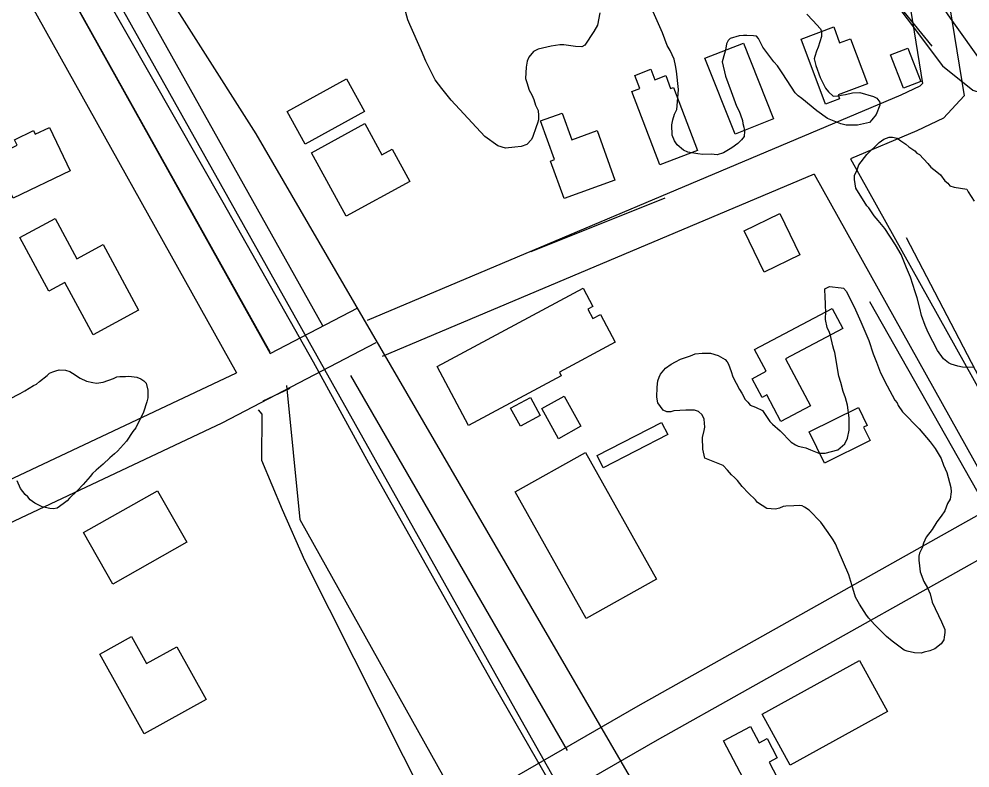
# Model space of a CAD drawing. Extents: x 3187622 to 3225504, y 800805 to 826213.
# Drawn here: x 3198915 to 3199645, y 813444 to 814019 of the extents above; entities that cross this region are included whole.
import ezdxf

# ---------------------------------------------------------------- set-up
doc = ezdxf.new("R2010")
doc.units = 0
for name, color, linetype in [('V-BLDG-OTLN', 7, 'Continuous'), ('V-LEVE-TOET', 7, 'Continuous'), ('V-RAIL-TRAK', 7, 'Continuous'), ('V-ROAD-CNTR', 7, 'Continuous'), ('V-SITE-VEGE', 7, 'Continuous'), ('V-TOPO-SHOR', 7, 'Continuous')]:
    doc.layers.add(name, color=color, linetype=linetype)

msp = doc.modelspace()

# ---------------------------------------------------------------- linework, layer by layer
at = {"layer": 'V-BLDG-OTLN'}
for points in [[(3199540.41, 814012.74), (3199545, 814000.47), (3199553.37, 814003.6), (3199566.27, 813969.17), (3199543.84, 813960.76), (3199545, 813957.66), (3199534.05, 813953.56), (3199515.39, 814003.36)], [(3199471.16, 814000.43), (3199494.3, 813942.16), (3199464.69, 813930.4), (3199441.55, 813988.67)], [(3199594.1, 813965.64), (3199584.16, 813991.23), (3199597.48, 813996.4), (3199607.41, 813970.8)], [(3199406.98, 813906.88), (3199385.5, 813963.22), (3199391.56, 813965.52), (3199387.73, 813975.57), (3199399.99, 813980.24), (3199403.04, 813972.25), (3199411.4, 813975.43), (3199415.17, 813965.55), (3199417.31, 813966.36), (3199435.8, 813917.85)], [(3199134.47, 813922.76), (3199120.7, 813947.79), (3199166.31, 813972.88), (3199180.08, 813947.85)], [(3199331.91, 813946.62), (3199339.29, 813926.19), (3199358.71, 813933.21), (3199372.43, 813895.2), (3199333.4, 813881.11), (3199323.03, 813909.82), (3199325.99, 813910.89), (3199315.25, 813940.61)], [(3198938.19, 813935.64), (3198954.14, 813902.38), (3198910.28, 813881.36), (3198903.6, 813895.29), (3198895.07, 813891.2), (3198890.23, 813901.3), (3198898, 813905.03), (3198894.25, 813912.86), (3198913.27, 813921.97), (3198911.28, 813926.11), (3198925.92, 813933.13), (3198927.23, 813930.39)], [(3199166.01, 813867.35), (3199139.31, 813916.14), (3199180.23, 813938.53), (3199193.4, 813914.48), (3199201.34, 813918.82), (3199214.87, 813894.09)], [(3199471.6, 813856.33), (3199499.15, 813869.64), (3199514.53, 813837.81), (3199486.97, 813824.5)], [(3198915.33, 813851.16), (3198942.56, 813865.78), (3198959.18, 813834.82), (3198979.43, 813845.69), (3199006.54, 813795.21), (3198971.59, 813776.43), (3198950.05, 813816.54), (3198937.53, 813809.82)], [(3199259.98, 813706.86), (3199235.77, 813752.17), (3199348.02, 813812.11), (3199355.48, 813798.14), (3199351.68, 813796.1), (3199355.55, 813788.85), (3199361.26, 813791.9), (3199372.6, 813770.66), (3199329.72, 813747.76), (3199331.24, 813744.92)], [(3199479.69, 813764.99), (3199539.26, 813796.64), (3199547.39, 813781.33), (3199503.47, 813758), (3199522.67, 813721.85), (3199499.89, 813709.75), (3199489.01, 813730.23), (3199485.51, 813728.37), (3199477.89, 813742.71), (3199488.52, 813748.36)], [(3199316.15, 813719.8), (3199333.38, 813729.33), (3199346.2, 813706.14), (3199328.98, 813696.61)], [(3199299.78, 813706.28), (3199292.27, 813720.07), (3199307.47, 813728.34), (3199314.98, 813714.55)], [(3199521.51, 813701.81), (3199559.41, 813720.6), (3199566.23, 813706.84), (3199563.27, 813705.38), (3199568.32, 813695.2), (3199533.38, 813677.87)], [(3199363.43, 813674.33), (3199358.68, 813683.62), (3199408.26, 813709.02), (3199413.02, 813699.73)], [(3199350.39, 813558.56), (3199295.83, 813655.72), (3199349.69, 813685.96), (3199404.25, 813588.8)], [(3199043.5, 813617.14), (3198986.67, 813584.9), (3198964.22, 813624.48), (3199021.04, 813656.72)], [(3198976.82, 813531.3), (3199001.22, 813544.83), (3199012.77, 813524.02), (3199035.92, 813536.86), (3199058.35, 813496.42), (3199010.8, 813470.05)], [(3199507.09, 813445.96), (3199485.45, 813485.19), (3199560.18, 813526.41), (3199581.82, 813487.17)], [(3199476.17, 813425.7), (3199455.69, 813464.77), (3199476.61, 813475.73), (3199483.18, 813463.2), (3199489.2, 813466.35), (3199496.98, 813451.52), (3199490.85, 813448.31), (3199496.99, 813436.61)]]:
    msp.add_lwpolyline(points, close=True, dxfattribs=at)
at = {"layer": 'V-LEVE-TOET'}
msp.add_lwpolyline([(3200148.12, 813368.79), (3200039.26, 813496.19), (3199924.83, 813638.17), (3199832.86, 813756.96), (3199766.51, 813839.01), (3199730.03, 813885.55), (3199683.56, 813944.62), (3199630.07, 814019.44), (3199594.18, 814071.33), (3199539.57, 814138.53), (3199455.9, 814240.74), (3199362.16, 814351.77), (3199254.25, 814478.5), (3199155.04, 814600.68), (3199098.41, 814681.08), (3199038.46, 814774.71), (3198954.23, 814915.13)], dxfattribs=at)
at = {"layer": 'V-RAIL-TRAK'}
msp.add_lwpolyline([(3198855.38, 814257.78), (3198922.64, 814139.83), (3198960.22, 814073.14), (3199071.15, 813878.29), (3199140.69, 813755.55), (3199183.27, 813678.09), (3199279.59, 813506.79), (3199322.55, 813432.02), (3199377.85, 813332.96), (3199379.65, 813329.83), (3199419.43, 813260.71), (3199526.09, 813071.7), (3199646.24, 812858.06), (3199796.04, 812592.94), (3199928.12, 812359.08), (3200053.82, 812135.49), (3200181.4, 811909.93), (3200278.5, 811734.69)], dxfattribs=at)
at = {"layer": 'V-ROAD-CNTR'}
for points in [[(3196713.68, 817771.96), (3197033.37, 817369.56), (3197518.56, 816706.43), (3197696.12, 816440.38), (3197786.96, 816304.82), (3197929.45, 816035.02), (3198117.23, 815720.41), (3198405.45, 815172.43), (3198695.32, 814623.59), (3198961.87, 814142.68), (3199096.57, 813930.65)], [(3199548.75, 814280.12), (3199567.84, 814159.4), (3199573.98, 814126.96), (3199587.46, 814089.85), (3199594.17, 814058.28), (3199608.57, 813969.44), (3199606.61, 813967.33), (3199592.09, 813960.39), (3199182.1, 813787.41)], [(3199587.38, 814227.9), (3199597.41, 814164.53), (3199603.01, 814134.92), (3199616.37, 814098.12), (3199623.66, 814063.8), (3199640.53, 813959.79), (3199624.72, 813942.74), (3199604.4, 813933.02), (3199553.34, 813911.48)], [(3198978.12, 814149.25), (3199496.02, 814120.76), (3199515.58, 814116.06), (3199526.99, 814109.86), (3199541.12, 814098.06), (3199569.66, 814055.24), (3199623.93, 813982.79), (3199647.4, 813964.25), (3199706.71, 813945.25), (3199849.27, 813878.41), (3199881.78, 813863.43)], [(3199545.94, 814084.95), (3199580.71, 814041.17), (3199615.91, 813998.11)], [(3198943.81, 814055.83), (3199107.72, 813761.93)], [(3198917.61, 814041.22), (3199081.65, 813747.08)], [(3198994.96, 814024.94), (3199297.72, 813485.13), (3199618.62, 812916.82), (3200023.8, 812201.72), (3200373.74, 811581.25)], [(3199096.57, 813930.65), (3199444.51, 813332.48), (3199889.92, 812582.98), (3200152.94, 812143.68), (3200549.71, 811433.03)], [(3199553.34, 813911.48), (3199687.64, 813670.66), (3199713.7, 813626.33), (3199871.84, 813349.38)], [(3199525.53, 813899.75), (3199193.76, 813759.77)], [(3199525.53, 813899.75), (3199666.75, 813646.51)], [(3199107.72, 813761.93), (3199175.05, 813797.09)], [(3198743.81, 813555.15), (3198761.34, 813563.01), (3199070.82, 813708.81), (3199188.94, 813770.5)], [(3198695.47, 813566.35), (3198748.8, 813590.27), (3199081.65, 813747.08)], [(3199122.71, 813735.05), (3199102.03, 813725.5)], [(3199098.36, 813718.85), (3199101.3, 813715.5), (3199101.06, 813680.04), (3199116.93, 813642.14), (3199134.01, 813603.29), (3199228.8, 813415.29), (3199257.72, 813363.73), (3199340.73, 813205.21), (3199361.54, 813170.18), (3199380.3, 813126.08), (3199430.72, 813022.28), (3199468.29, 812950.85), (3199572.6, 812776.07), (3199599.49, 812727.45), (3199772.33, 812432.74), (3199790.26, 812405.17), (3199812.21, 812375.49), (3199908.61, 812243.22), (3199973.05, 812162.03), (3199988.08, 812141.93), (3200014.87, 812103.4), (3200044.16, 812051.61), (3200090.79, 811979.38), (3200273.5, 811654.05)], [(3199666.75, 813646.51), (3199389.9, 813491.19), (3199200.51, 813382.11), (3198926.41, 813225.99)], [(3199682.29, 813620.83), (3199404.72, 813465.11), (3199215.42, 813356.08), (3198940.88, 813199.71)]]:
    msp.add_lwpolyline(points, dxfattribs=at)
at = {"layer": 'V-SITE-VEGE'}
for points in [[(3199360.8, 814023.59), (3199359.05, 814014.19), (3199356.2, 814009.14), (3199349.32, 813998.66), (3199346.94, 813997.53), (3199342.22, 813997.62), (3199333.21, 813998.97), (3199330.07, 813999.04), (3199323.37, 813997.98), (3199313.51, 813995.82), (3199309.94, 813993.92), (3199306.32, 813989.67), (3199305.08, 813986.55), (3199304.2, 813981.85), (3199303.64, 813973.22), (3199304.76, 813970.06), (3199306.61, 813964.13), (3199308.5, 813960.55), (3199310, 813956.99), (3199311.49, 813952.64), (3199313.38, 813948.67), (3199313.7, 813944.74), (3199313.65, 813941.99), (3199313.21, 813939.64), (3199311.55, 813935.35), (3199309.46, 813928.71), (3199308.24, 813926.38), (3199304.63, 813922.52), (3199300.27, 813921.03), (3199295.55, 813920.33), (3199288.46, 813919.69), (3199282.6, 813921.37), (3199272.53, 813928.64), (3199246.75, 813956.64), (3199239.45, 813965.42), (3199234.47, 813972.2), (3199227.28, 813986.48), (3199223.9, 813994.41), (3199214.86, 814014.62), (3199213.36, 814018.18), (3199209.68, 814031.22)], [(3199519.9, 814022.48), (3199524.52, 814017.67), (3199530.29, 814011.28), (3199531.04, 814009.3), (3199530.97, 814005.37), (3199528.45, 813997.17), (3199527.21, 813994.05), (3199525.96, 813990.14), (3199525.53, 813988.19), (3199526.61, 813983.06), (3199529.97, 813973.96), (3199531.48, 813970.79), (3199534.13, 813965.63), (3199536.43, 813962.83), (3199539.91, 813959.62), (3199543.84, 813959.94), (3199546.21, 813960.29), (3199549.36, 813961.01), (3199554.88, 813962.08), (3199560.39, 813962.37), (3199570.94, 813959.41), (3199573.67, 813958.18), (3199575.96, 813954.99), (3199575.92, 813952.64), (3199573.03, 813945.62), (3199569.81, 813941.36), (3199567.81, 813939.44), (3199558.73, 813937.26), (3199550.08, 813937.42), (3199545.78, 813938.29), (3199535.64, 813942.42), (3199527.51, 813948.47), (3199515.9, 813957.72), (3199513.19, 813959.74), (3199510.88, 813962.15), (3199501.34, 813976.87), (3199497.14, 813982.84), (3199494.45, 813986.04), (3199489.85, 813992.02), (3199486.02, 813997.2), (3199482.61, 814003.95), (3199481.07, 814005.55), (3199478.72, 814005.99), (3199473.62, 814006.08), (3199471.26, 814006.13), (3199467.72, 814005.81), (3199461, 814003.97), (3199459.4, 814002.43), (3199458.17, 813999.7), (3199457.29, 813995.01), (3199456.46, 813992.27), (3199454.76, 813986.02), (3199457.3, 813974.97), (3199461.79, 813963.09), (3199465.89, 813952.01), (3199467.78, 813948.05), (3199468.91, 813945.28), (3199470.39, 813940.93), (3199470.74, 813938.56), (3199471.47, 813935.8), (3199471.81, 813932.65), (3199471.73, 813928.72), (3199469.71, 813926.01), (3199466.91, 813923.32), (3199462.13, 813919.87), (3199455.77, 813916.06), (3199451.03, 813914.58), (3199446.32, 813915.07), (3199440.03, 813914.8), (3199436.11, 813915.26), (3199428.28, 813916.59), (3199425.16, 813918.23), (3199420.14, 813922.25), (3199418.23, 813925.43), (3199416.35, 813929.79), (3199416.11, 813937.65), (3199416.97, 813941.56), (3199418.23, 813945.86), (3199419.87, 813949.37), (3199420.83, 813958.39), (3199421.35, 813964.66), (3199419.66, 813978.84), (3199418.96, 813983.17), (3199417.87, 813987.91), (3199414.85, 813994.65), (3199412.57, 813998.62), (3199408.83, 814008.12), (3199401.67, 814024.37)], [(3199648.64, 813751.25), (3199639.22, 813751.43), (3199635.7, 813752.28), (3199630.62, 813753.95), (3199628.67, 813754.78), (3199624.81, 813757.99), (3199620.22, 813764.37), (3199613.02, 813778.26), (3199610.76, 813783.41), (3199607.77, 813791.33), (3199606.7, 813796.85), (3199604.49, 813804.75), (3199603.01, 813809.49), (3199599.3, 813820.57), (3199596.29, 813827.7), (3199592.17, 813837.99), (3199587.99, 813845.54), (3199579.59, 813857.88), (3199574.6, 813864.26), (3199571.53, 813867.86), (3199567.32, 813873.83), (3199565.78, 813875.43), (3199557.4, 813888.95), (3199556.35, 813895.65), (3199556.41, 813898.79), (3199558.46, 813903.08), (3199559.71, 813906.98), (3199565.75, 813914.72), (3199575.37, 813923.97), (3199578.95, 813926.65), (3199582.91, 813928.15), (3199585.66, 813928.09), (3199589.18, 813927.24), (3199591.89, 813925.22), (3199595.77, 813922.79), (3199598.09, 813920.78), (3199602.74, 813917.55), (3199604.28, 813915.94), (3199606.22, 813914.73), (3199612.77, 813907.92), (3199615.08, 813905.13), (3199619.72, 813901.5), (3199622.42, 813899.09), (3199625.88, 813894.7), (3199628.2, 813892.69), (3199629.73, 813890.7), (3199632.85, 813889.86), (3199642.64, 813888.09), (3199643.78, 813886.11), (3199648.36, 813878.95)], [(3199474.47, 813724.75), (3199476.39, 813722.36), (3199480.28, 813720.71), (3199485.74, 813718.25), (3199491.47, 813709.89), (3199493.4, 813707.88), (3199499.19, 813702.66), (3199507.66, 813693.86), (3199511.16, 813691.83), (3199513.11, 813691), (3199516.63, 813690.15), (3199518.98, 813689.71), (3199522.48, 813688.07), (3199529.11, 813685.58), (3199533.83, 813685.49), (3199543.7, 813688.05), (3199548.89, 813692.67), (3199550.94, 813696.95), (3199552.24, 813703.21), (3199552.42, 813712.64), (3199551.04, 813722.49), (3199549.58, 813728.02), (3199547.7, 813732.77), (3199545.88, 813739.87), (3199544.4, 813744.62), (3199541.21, 813762.75), (3199540.47, 813765.12), (3199539.74, 813767.89), (3199537.93, 813775.78), (3199537.19, 813778.15), (3199535.3, 813782.12), (3199534.23, 813788.03), (3199534.36, 813794.71), (3199534.03, 813797.86), (3199534.08, 813800.61), (3199533.78, 813804.94), (3199533.51, 813811.62), (3199537.08, 813813.52), (3199546.1, 813812.56), (3199548.06, 813812.13), (3199550.37, 813809.72), (3199552.25, 813805.36), (3199556.03, 813797.83), (3199561.31, 813786.33), (3199567.32, 813772.07), (3199570.66, 813761.79), (3199573.29, 813755.45), (3199576.27, 813747.15), (3199581.58, 813737.22), (3199587.26, 813726.11), (3199589.18, 813724.11), (3199589.93, 813722.13), (3199593.38, 813717.35), (3199606.09, 813704.14), (3199614.54, 813694.15), (3199618.37, 813688.97), (3199622.94, 813681.42), (3199624.8, 813676.27), (3199627.44, 813670.72), (3199630.37, 813659.27), (3199630.69, 813655.73), (3199629.8, 813650.24), (3199627.77, 813646.75), (3199625.7, 813641.29)], [(3199625.7, 813641.29), (3199622.86, 813637.02), (3199619.64, 813632.76), (3199615.99, 813626.94), (3199611.56, 813621.13), (3199609.5, 813616.45), (3199608.25, 813612.94), (3199606.21, 813608.66), (3199605.77, 813606.31), (3199605.71, 813603.17), (3199606.06, 813601.2), (3199606.72, 813594.5), (3199609.72, 813586.98), (3199612.38, 813582.21), (3199614.64, 813577.46), (3199616.09, 813571.14), (3199623.26, 813556.07), (3199625.9, 813550.13), (3199625.85, 813547.77), (3199625.39, 813544.24), (3199624.96, 813542.29), (3199622.94, 813539.19), (3199618.15, 813535.35), (3199614.19, 813533.85), (3199609.85, 813532.76), (3199607.48, 813532.02), (3199602.37, 813532.12), (3199596.9, 813533.4), (3199594.56, 813534.23), (3199591.46, 813536.65), (3199585.26, 813541.09), (3199581, 813544.71), (3199571.75, 813553.93), (3199567.52, 813558.72), (3199565.61, 813561.12), (3199560.27, 813569.47), (3199557.23, 813575.03), (3199555, 813581.75), (3199552.06, 813592.02), (3199543.78, 813611.04), (3199541.91, 813615.79), (3199540.01, 813618.97), (3199536.18, 813624.55), (3199530.45, 813632.52), (3199521.59, 813641.72), (3199518.1, 813644.15), (3199516.15, 813644.97), (3199514.19, 813645.4), (3199509.86, 813645.09), (3199503.57, 813644.82), (3199501.6, 813644.47), (3199498.83, 813643.34), (3199495.67, 813642.62), (3199489, 813643.14), (3199482.02, 813647.6), (3199480.48, 813649.59), (3199475.08, 813654.8), (3199470.08, 813660.01), (3199466.63, 813664.4), (3199464.31, 813666.8), (3199462, 813668.81), (3199458.92, 813672.4), (3199455.45, 813676.01), (3199441.42, 813681.78), (3199439.98, 813688.48), (3199439.76, 813697.53), (3199441.05, 813703), (3199441.48, 813705.35), (3199440.82, 813711.65), (3199439.31, 813714.82), (3199436.61, 813717.62), (3199433.49, 813718.47), (3199426.81, 813718.6), (3199417.76, 813717.99), (3199415.39, 813717.25), (3199412.25, 813717.31), (3199409.52, 813718.54), (3199405.31, 813724.12), (3199404.6, 813728.46), (3199404.76, 813736.31), (3199405.24, 813741.02), (3199406.47, 813743.74), (3199407.3, 813746.09), (3199411.32, 813750.72), (3199415.7, 813753.78), (3199418.88, 813755.69), (3199422.85, 813757.57), (3199430.36, 813760.18), (3199433.93, 813761.68), (3199439.44, 813762.36), (3199445.73, 813762.24), (3199451.59, 813760.55), (3199457.02, 813757.31), (3199458.56, 813755.71), (3199459.71, 813753.72), (3199461.56, 813748.18), (3199463.06, 813744.22), (3199467.98, 813734.31), (3199469.88, 813731.52), (3199472.54, 813726.75), (3199474.47, 813724.75)], [(3198907.22, 813726.91), (3198915.61, 813731.42), (3198919.28, 813733.42), (3198922.43, 813735.44), (3198925.85, 813737.45), (3198928.2, 813738.44), (3198930.57, 813740.47), (3198936.37, 813745.03), (3198938.22, 813746.81), (3198940.84, 813748.06), (3198942.93, 813748.8), (3198945.54, 813749.52), (3198950.47, 813749.17), (3198953.82, 813748.33), (3198957.92, 813745.65), (3198959.71, 813744.32), (3198961.77, 813742.98), (3198966.65, 813740.81), (3198971.56, 813739.68), (3198974.15, 813739.37), (3198979.36, 813740.05), (3198987.19, 813742.75), (3198989.81, 813744), (3198992.16, 813744.47), (3198996.57, 813744.39), (3198999.17, 813744.59), (3199005.12, 813743.96), (3199008.21, 813742.6), (3199010.52, 813741), (3199012.3, 813739.15), (3199013.75, 813733.93), (3199013.64, 813727.96), (3199012.8, 813724.87), (3199010.31, 813716.87), (3199004.37, 813705.05), (3199002.24, 813702.23), (3198997.17, 813694.81), (3198990.27, 813687.15), (3198988.16, 813685.12), (3198984.46, 813681.82), (3198979.43, 813676.98), (3198973.9, 813672.42), (3198971.25, 813669.88), (3198969.39, 813667.58), (3198964.08, 813661.45), (3198959.32, 813656.61), (3198953.5, 813651.02), (3198951.64, 813648.97), (3198948.75, 813646.69), (3198944.01, 813643.41), (3198941.14, 813642.69), (3198938.29, 813643), (3198932.61, 813644.41), (3198926.96, 813647.12), (3198923.37, 813649.78), (3198921.6, 813651.89), (3198919.56, 813653.74), (3198915.76, 813658.49), (3198913.27, 813664.25)]]:
    msp.add_lwpolyline(points, dxfattribs=at)
at = {"layer": 'V-TOPO-SHOR'}
for p, q in [((3199148.16, 813783.32), (3198967.09, 814106.94)), ((3198922.02, 814095.25), (3199107.36, 813763.2)), ((3199308.13, 813840.42), (3199411.09, 813881.61)), ((3199694.24, 813662.81), (3199596.42, 813850.72)), ((3199655.62, 813647.37), (3199568.11, 813801.81)), ((3199336.05, 813457.11), (3199169.49, 813745.16))]:
    msp.add_line(p, q, dxfattribs=at)
msp.add_lwpolyline([(3199120.23, 813737.46), (3199130.52, 813634.5), (3199241.21, 813436.3)], dxfattribs=at)

doc.saveas('drawing.dxf')
